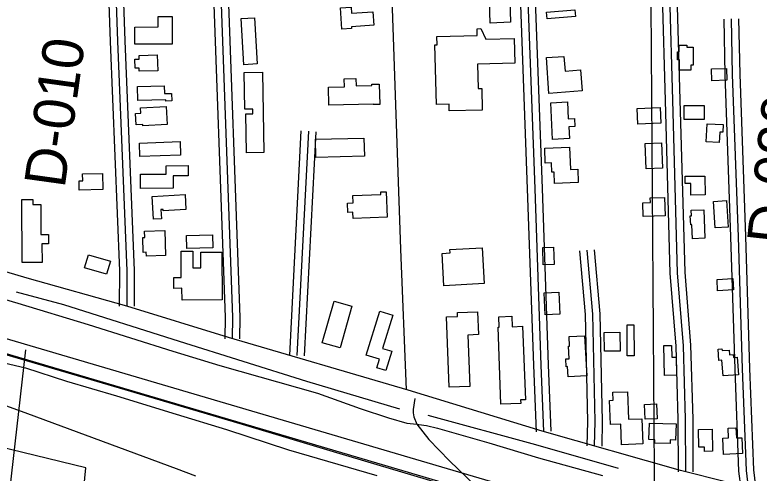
# Model space of a CAD drawing. Extents: x 3508733 to 3546731, y 546897 to 572481.
# Drawn here: x 3527354 to 3528862, y 565656 to 566585 of the extents above; entities that cross this region are included whole.
import ezdxf

# ---------------------------------------------------------------- set-up
doc = ezdxf.new("R2010")
doc.units = 0
for name, color, linetype in [('V-BLDG-OTLN', 7, 'Continuous'), ('V-FLOD-BASE', 7, 'Continuous'), ('V-GRID-MAJR', 7, 'Continuous'), ('V-LEVE-TOET', 7, 'Continuous'), ('V-RIVR-RANG', 7, 'Continuous'), ('V-RIVR-RANG-IDEN', 7, 'Continuous'), ('V-ROAD-CNTR', 7, 'Continuous'), ('V-RRAP-RVMT', 7, 'Continuous'), ('V-SURV-LINE', 7, 'Continuous'), ('V-TOPO-MINR', 7, 'Continuous'), ('V-TOPO-SHOR', 7, 'Continuous')]:
    doc.layers.add(name, color=color, linetype=linetype)

msp = doc.modelspace()

# ---------------------------------------------------------------- linework, layer by layer
at = {"layer": 'V-BLDG-OTLN'}
for points in [[(3528355.43, 566637.4670000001), (3528357.7970000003, 566569.633), (3528316.7120000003, 566568.199), (3528314.345, 566636.031)], [(3528079.165, 566590.959), (3528080.926, 566563.665), (3528035.6920000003, 566560.747), (3528035.935, 566556.952), (3528015.947, 566555.6630000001), (3528013.133, 566599.2710000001), (3528034.883, 566600.674), (3528035.6920000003, 566588.155)], [(3528489.199, 566581.294), (3528431.795, 566576.782), (3528430.739, 566590.225), (3528488.142, 566594.737)], [(3527596.478, 566560.019), (3527643.866, 566560.3), (3527643.741, 566581.3640000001), (3527672.012, 566581.532), (3527672.344, 566525.457), (3527596.685, 566525.009)], [(3527839.287, 566578.669), (3527844.636, 566485.261), (3527817.578, 566483.713), (3527812.23, 566577.12)], [(3528307.957, 566535.579), (3528365.223, 566536.785), (3528366.546, 566486.566), (3528291.235, 566484.581), (3528292.531, 566435.409), (3528299.532, 566435.593), (3528300.691, 566391.612), (3528233.838, 566389.849), (3528233.473, 566403.702), (3528207.992, 566403.03), (3528204.809, 566523.819), (3528209.043, 566523.93), (3528208.594, 566540.938), (3528290.5100000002, 566543.0970000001), (3528290.16, 566556.5210000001), (3528297.836, 566556.978)], [(3528700.174, 566472.404), (3528700.1350000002, 566493.558), (3528696.108, 566493.552), (3528696.078, 566509.626), (3528699.84, 566509.633), (3528699.813, 566523.604), (3528715.194, 566523.633), (3528715.202, 566519.0920000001), (3528727.5700000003, 566519.1190000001), (3528727.6350000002, 566483.0920000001), (3528722.947, 566483.084), (3528722.968, 566472.4450000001)], [(3527642.015, 566503.507), (3527642.961, 566471.394), (3527605.6380000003, 566470.295), (3527605.452, 566476.609), (3527597.0530000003, 566476.363), (3527596.508, 566494.858), (3527605.653, 566495.129), (3527605.438, 566502.428)], [(3528435.771, 566425.55), (3528430.395, 566497.973), (3528466.0300000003, 566500.6190000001), (3528468.242, 566470.839), (3528499.627, 566473.1680000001), (3528502.793, 566430.524)], [(3527855.347, 566468.353), (3527858.079, 566305.865), (3527822.989, 566305.275), (3527821.666, 566383.91), (3527835.809, 566384.147), (3527835.649, 566393.691), (3527819.7060000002, 566393.425), (3527818.458, 566467.732)], [(3528795.537, 566476.273), (3528796.309, 566452.053), (3528765.972, 566451.084), (3528765.202, 566475.306)], [(3528079.294, 566403.589), (3527990.0500000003, 566401.6950000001), (3527989.278, 566438.102), (3528021.3170000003, 566438.784), (3528020.967, 566455.24), (3528044.605, 566455.741), (3528044.926, 566440.558), (3528077.098, 566441.24), (3528077.041, 566443.982), (3528091.903, 566444.297), (3528092.778, 566403.132), (3528079.308, 566402.848)], [(3527659.431, 566412.629), (3527602.603, 566411.171), (3527601.8680000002, 566439.761), (3527656.427, 566441.162), (3527656.836, 566425.179), (3527670.998, 566425.544), (3527671.387, 566410.366), (3527659.4990000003, 566410.0650000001)], [(3528477.366, 566334.002), (3528442.918, 566332.3150000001), (3528439.281, 566406.514), (3528473.145, 566408.175), (3528474.826, 566373.895), (3528487.225, 566374.503), (3528488.021, 566358.259), (3528476.204, 566357.679)], [(3527662.2290000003, 566362.156), (3527612.778, 566359.604), (3527612.6180000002, 566362.713), (3527599.31, 566362.027), (3527598.1350000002, 566384.813), (3527608.614, 566385.352), (3527608.035, 566396.573), (3527660.3140000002, 566399.272)], [(3528662.4620000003, 566365.14), (3528615.552, 566363.067), (3528614.145, 566394.922), (3528661.055, 566396.993)], [(3528749.8740000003, 566372.4940000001), (3528709.609, 566372.906), (3528709.897, 566401.193), (3528750.163, 566400.783)], [(3528780.75, 566326.0480000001), (3528754.509, 566327.08), (3528755.961, 566363.9990000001), (3528788.379, 566362.725), (3528787.758, 566346.96), (3528781.5840000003, 566347.204)], [(3527689.3710000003, 566300.481), (3527606.796, 566297.501), (3527605.81, 566324.796), (3527688.386, 566327.776)], [(3527963.356, 566295.7390000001), (3527962.451, 566332.483), (3528060.858, 566334.897), (3528061.761, 566298.156)], [(3528494.073, 566271.604), (3528495.075, 566244.814), (3528446.83, 566243.007), (3528445.97, 566266.004), (3528441.423, 566265.835), (3528440.7120000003, 566284.817), (3528428.191, 566284.348), (3528427.063, 566314.47), (3528477.406, 566316.355), (3528479.1, 566271.0430000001)], [(3528663.842, 566325.372), (3528665.607, 566273.877), (3528632.491, 566272.742), (3528630.724, 566324.235)], [(3527674.416, 566233.12), (3527608.174, 566232.776), (3527608.022, 566261.691), (3527660.465, 566261.964), (3527660.379, 566278.866), (3527704.616, 566279.095), (3527704.725, 566258.583), (3527674.285, 566258.4230000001)], [(3527532.0700000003, 566230.914), (3527484.194, 566229.612), (3527483.69, 566248.093), (3527491.2290000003, 566248.297), (3527490.85, 566262.216), (3527531.19, 566263.3150000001)], [(3528751.515, 566258.04), (3528752.137, 566219.5480000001), (3528723.216, 566219.0750000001), (3528722.824, 566243.1), (3528711.96, 566242.924), (3528711.724, 566257.3910000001)], [(3528038.409, 566218.833), (3528094.916, 566220.813), (3528094.74, 566225.835), (3528106.059, 566226.232), (3528107.88, 566174.303), (3528039.0530000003, 566171.8910000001), (3528038.6040000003, 566184.639), (3528028.4790000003, 566184.285), (3528027.819, 566203.037), (3528038.948, 566203.428)], [(3527368.498, 566082.721), (3527367.755, 566210.524), (3527389.921, 566210.653), (3527389.984, 566200.0380000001), (3527406.006, 566200.131), (3527406.362, 566139.2440000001), (3527421.671, 566139.334), (3527421.7770000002, 566120.838), (3527408.512, 566120.76), (3527408.733, 566082.954)], [(3527631.703, 566216.74), (3527698.609, 566220.4670000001), (3527700.315, 566189.833), (3527654.242, 566187.265), (3527654.0700000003, 566190.366), (3527649.378, 566190.104), (3527650.4280000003, 566171.2440000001), (3527634.288, 566170.344)], [(3528670.994, 566177.246), (3528626.898, 566176.167), (3528626.22, 566203.862), (3528641.316, 566204.233), (3528641.0810000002, 566213.914), (3528670.078, 566214.622)], [(3528795.352, 566208.1460000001), (3528798.883, 566154.585), (3528772.355, 566152.836), (3528768.823, 566206.397)], [(3528749.287, 566189.753), (3528751.757, 566131.875), (3528726.6010000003, 566130.802), (3528725.38, 566159.392), (3528722.857, 566159.283), (3528722.099, 566177.005), (3528724.606, 566177.109), (3528724.113, 566188.68)], [(3527657.242, 566147.692), (3527659.015, 566096.719), (3527620.11, 566095.365), (3527619.827, 566103.502), (3527613.5870000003, 566103.285), (3527612.532, 566133.5210000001), (3527616.8140000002, 566133.671), (3527616.376, 566146.268)], [(3527754.548, 566112.581), (3527701.841, 566111.0160000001), (3527701.059, 566137.419), (3527753.764, 566138.983)], [(3527730.1180000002, 566103.578), (3527773.06, 566103.907), (3527773.802, 566007.289), (3527692.267, 566006.662), (3527692.082, 566030.437), (3527675.569, 566030.31), (3527675.399, 566052.4450000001), (3527690.741, 566052.564), (3527690.335, 566105.382), (3527714.023, 566105.562), (3527714.285, 566071.598), (3527730.362, 566071.723)], [(3528222.8710000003, 566035.486), (3528219.1950000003, 566101.208), (3528235.534, 566102.1240000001), (3528235.1550000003, 566108.907), (3528300.705, 566112.574), (3528304.725, 566040.063)], [(3528423.941, 566077.912), (3528423.02, 566112.939), (3528445.208, 566113.523), (3528446.129, 566078.496)], [(3527539.244, 566058.747), (3527494.907, 566071.977), (3527502.8170000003, 566098.482), (3527547.154, 566085.252)], [(3528776.181, 566048.22), (3528808.38, 566049.936), (3528809.592, 566027.179), (3528777.395, 566025.463)], [(3528455.62, 566022.469), (3528457.715, 565978.109), (3528428.0640000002, 565976.706), (3528425.967, 566021.068)], [(3527976.072, 565920.169), (3528000.19, 566004.524), (3528036.63, 565994.106), (3528012.5130000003, 565909.751)], [(3528065.529, 565894.977), (3528093.0130000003, 565983.899), (3528119.473, 565975.721), (3528098.688, 565908.481), (3528117.268, 565902.738), (3528105.148, 565863.527), (3528086.9250000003, 565869.161), (3528092.344, 565886.6900000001)], [(3528271.437, 565935.566), (3528275.49, 565831.4990000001), (3528233.754, 565829.875), (3528228.198, 565972.551), (3528250.4450000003, 565973.419), (3528250.136, 565981.4), (3528290.955, 565982.987), (3528292.767, 565936.397)], [(3528382.289, 565953.351), (3528387.933, 565804.541), (3528378.142, 565804.1680000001), (3528378.4250000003, 565796.7220000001), (3528338.487, 565795.204), (3528332.558, 565951.6), (3528334.98, 565951.692), (3528334.186, 565972.653), (3528360.238, 565973.642), (3528361.037, 565952.546)], [(3528607.835, 565956.191), (3528608.216, 565893.246), (3528594.22, 565893.162), (3528593.843, 565956.107)], [(3528507.469, 565934.28), (3528512.503, 565853.1950000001), (3528474.668, 565850.846), (3528473.378, 565871.644), (3528470.724, 565871.482), (3528469.741, 565887.278), (3528476.745, 565887.714), (3528475.168, 565913.1140000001), (3528477.617, 565913.265), (3528476.434, 565932.353)], [(3528579.616, 565941.272), (3528579.995, 565903.261), (3528548.001, 565902.939), (3528547.727, 565940.954)], [(3528669.736, 565853.887), (3528668.315, 565914.2930000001), (3528683.859, 565914.662), (3528684.427, 565890.645), (3528693.298, 565890.854), (3528694.1520000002, 565854.461)], [(3528819.787, 565854.893), (3528788.416, 565852.665), (3528786.159, 565884.427), (3528779.847, 565883.981), (3528778.221, 565906.888), (3528786.132, 565907.451), (3528786.372, 565904.051), (3528800.755, 565905.071), (3528801.441, 565895.4130000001), (3528809.191, 565895.962), (3528809.619, 565889.957), (3528817.258, 565890.5)], [(3528626.02, 565714.943), (3528582.94, 565713.343), (3528581.394, 565755.008), (3528560.342, 565754.228), (3528558.528, 565803.118), (3528565.536, 565803.378), (3528564.932, 565819.721), (3528594.904, 565820.833), (3528596.981, 565764.8690000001), (3528624.129, 565765.877)], [(3528653.727, 565796.109), (3528654.95, 565765.748), (3528630.359, 565764.759), (3528629.139, 565795.12)], [(3528681.072, 565715.91), (3528650.247, 565716.735), (3528650.424, 565723.317), (3528638.191, 565723.645), (3528639.08, 565756.878), (3528693.257, 565755.432), (3528692.381, 565722.566), (3528681.258, 565722.863)], [(3528739.129, 565708.449), (3528738.475, 565744.336), (3528766.373, 565744.844), (3528767.188, 565699.9130000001), (3528750.685, 565699.6140000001), (3528750.522, 565708.656)], [(3528828.061, 565695.327), (3528789.364, 565693.687), (3528787.963, 565726.719), (3528799.723, 565727.2170000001), (3528798.879, 565747.0970000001), (3528814.599, 565747.7660000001), (3528815.4760000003, 565727.041), (3528826.697, 565727.518)]]:
    msp.add_lwpolyline(points, close=True, dxfattribs=at)
at = {"layer": 'V-FLOD-BASE'}
msp.add_lwpolyline([(3528279.529, 565607.341), (3528267.329, 565617.72), (3528244.168, 565626.16), (3528005.6010000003, 565696.955), (3527814.751, 565754.277), (3527576.862, 565824.382), (3527279.662, 565911.498), (3527082.6550000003, 565968.197), (3527054.026, 565976.692), (3527045.836, 565978.142), (3527025.9790000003, 565974.926)], dxfattribs=at)
at = {"layer": 'V-GRID-MAJR'}
msp.add_spline([(3528739.932, 552404.225), (3528698.522, 558461.679), (3528657.089, 564522.6), (3528615.656, 570583.539), (3528615.632, 570586.9890000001)], degree=3, dxfattribs=at)
at = {"layer": 'V-LEVE-TOET'}
for points in [[(3527287.883, 566021.291), (3527359.454, 566000.051), (3527501.9050000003, 565956.898), (3527673.646, 565903.191), (3527769.0670000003, 565874.189), (3527966.758, 565817.482), (3528053.27, 565786.5210000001), (3528110.505, 565767.478), (3528148, 565756.843), (3528168.341, 565754.889), (3528171.904, 565754.547), (3528187.608, 565752.337), (3528210.112, 565746.64), (3528313.728, 565716.87), (3528414.603, 565686.4450000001), (3528544.143, 565650.943)], [(3527308.25, 565884.458), (3527375.097, 565869.422), (3527458.227, 565841.9130000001), (3527559.794, 565812.164), (3527680.429, 565775.386), (3527782.665, 565744.262), (3527908.04, 565702.651), (3528086.6380000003, 565650.925)]]:
    msp.add_lwpolyline(points, dxfattribs=at)
at = {"layer": 'V-RIVR-RANG'}
msp.add_line((3527374.9617, 565905.6328000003), (3527270.6831, 564991.5616999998), dxfattribs=at)
at = {"layer": 'V-ROAD-CNTR'}
for points in [[(3528147.353667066, 565824.7513241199), (3528135.477690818, 566110.0447535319), (3528116.7867282, 566657.0076596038), (3528097.165767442, 567256.5624604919), (3528062.747836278, 568133.306707), (3528046.837868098, 568607.3657588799), (3528042.35687706, 568780.3664128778), (3528024.0939135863, 569282.966407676), (3527999.43196291, 569934.7411041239), (3527976.8700080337, 570519.8959338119), (3527976.676008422, 570585.792802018)], [(3527580.825800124, 565993.894985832), (3527581.0647996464, 566066.1418413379), (3527562.2818372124, 566531.3809108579), (3527540.7028803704, 567146.8786798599), (3527522.243917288, 567701.8515699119), (3527504.690952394, 568212.7185481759), (3527491.466978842, 568578.4678166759), (3527481.919997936, 568927.601118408), (3527469.40802296, 569524.4829246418)], [(3528712.962535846, 565658.5716564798), (3528712.576536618, 565764.9744436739), (3528708.123545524, 565913.968145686), (3528696.42556892, 566062.0058496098), (3528686.8555880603, 566411.8661498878), (3528674.3586130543, 566839.2322951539), (3528664.80563216, 567229.8285139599)], [(3528697.962565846, 565658.5176565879), (3528697.5775666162, 565764.723444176), (3528693.1415754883, 565913.153147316), (3528681.4415988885, 566061.209851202), (3528671.861618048, 566411.4421507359), (3528659.363643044, 566838.8292959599), (3528650.188661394, 567214.0005456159)], [(3528727.9625058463, 565658.6256563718), (3528727.5755066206, 565765.225443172), (3528723.10551556, 565914.7831440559), (3528711.409538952, 566062.801848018), (3528701.849558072, 566412.2901490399), (3528689.353583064, 566839.635294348), (3528680.1566014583, 567215.6495423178)], [(3527565.825830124, 565993.9449857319), (3527566.0638296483, 566065.863841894), (3527547.29286719, 566530.815911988), (3527525.7119103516, 567146.3666808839), (3527524.8919119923, 567171.0076316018)], [(3527595.825770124, 565993.8449859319), (3527596.065769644, 566066.419840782), (3527577.270807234, 566531.9459097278), (3527555.6938503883, 567147.3906788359), (3527554.879852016, 567171.8646298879)], [(3528359.209243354, 567183.4236067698), (3528365.054231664, 566959.462054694), (3528391.86617804, 566231.7885100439), (3528404.34615308, 565874.23122516), (3528409.8261421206, 565739.5684944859)], [(3528374.204213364, 567183.814605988), (3528380.047201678, 566959.9340537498), (3528406.85614806, 566232.3265089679), (3528419.335123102, 565874.798224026), (3528424.814112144, 565740.1784932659)], [(3528389.1991833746, 567184.2056052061), (3528395.040171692, 566960.406052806), (3528421.8461180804, 566232.8645078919), (3528434.3240931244, 565875.3652228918), (3528439.8020821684, 565740.788492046)], [(3527779.543402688, 565928.28111706), (3527780.2474012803, 565971.62103038), (3527752.5114567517, 566736.3915008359)], [(3527794.541372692, 565928.0381175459), (3527795.2513712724, 565971.7710300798), (3527767.501426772, 566736.935499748)], [(3527809.5393426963, 565927.795118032), (3527810.255341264, 565971.92102978), (3527782.4913967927, 566737.4794986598)], [(3528825.059311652, 565624.605724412), (3528820.681320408, 565659.7326541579), (3528812.94033589, 565866.7892400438), (3528804.503352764, 566134.4947046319), (3528792.9223759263, 566463.5180465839), (3528790.581380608, 566576.312820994)], [(3528839.944281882, 565626.460720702), (3528835.646290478, 565660.942651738), (3528827.931305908, 565867.305239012), (3528819.49532278, 566134.9947036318), (3528807.917345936, 566463.9370457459), (3528805.5783506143, 566576.6238203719)], [(3528854.8292521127, 565628.3157169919), (3528850.6112605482, 565662.152649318), (3528842.922275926, 565867.8212379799), (3528834.4872927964, 566135.494702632), (3528822.912315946, 566464.3560449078), (3528820.57532062, 566576.9348197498)], [(3527933.2340953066, 566349.4002748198), (3527910.0531416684, 565894.790184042)], [(3527948.215065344, 566348.6362763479), (3527925.034111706, 565894.02618557)], [(3527963.1960353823, 566347.8722778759), (3527940.015081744, 565893.262187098)], [(3531464.5830325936, 565051.2238711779), (3531246.6014685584, 565096.7337801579), (3531043.9958737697, 565139.0906954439), (3530843.7472742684, 565175.943621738), (3530663.5896345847, 565213.9155457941), (3530471.325019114, 565259.0234555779), (3530325.289311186, 565291.5223905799), (3530178.05760565, 565323.4993266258), (3529989.2479832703, 565359.0162555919), (3529780.1994013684, 565405.7771620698), (3529512.3329371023, 565464.50704461), (3529304.261353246, 565511.0559515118), (3528991.927977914, 565588.02679757), (3528702.019557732, 565661.3386509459), (3528421.8531180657, 565741.0204915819), (3528150.3156611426, 565823.8843258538), (3527786.1243895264, 565930.502112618), (3527580.1828014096, 565994.092985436), (3527378.3312051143, 566051.0228715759), (3527197.927565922, 566104.506764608), (3527067.7718262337, 566148.6616762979)], [(3528513.309935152, 565710.9945516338), (3528514.14093349, 565760.6134523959), (3528509.498942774, 565976.9740196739), (3528498.421964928, 566106.1217613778)], [(3528528.307905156, 565710.743552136), (3528529.1439034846, 565760.6484523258), (3528524.484912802, 565977.7770180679), (3528513.366935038, 566107.4037588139)], [(3528543.3058751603, 565710.4925526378), (3528544.146873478, 565760.683452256), (3528539.47088283, 565978.5800164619), (3528528.311905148, 566108.6857562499)], [(3528164.1010000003, 565807.306), (3528160.446, 565784.729), (3528160.376, 565777.876), (3528161.662, 565769.6410000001), (3528168.341, 565754.889), (3528192.007, 565723.813), (3528234.057, 565680.899), (3528270.024, 565646.2710000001), (3528277.964, 565638.166), (3528288.335, 565627.581), (3528318.127, 565592.331), (3528359.968, 565528.862), (3528397.059, 565470.238), (3528423.399, 565432.28), (3528443.025, 565408.0970000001), (3528484.429, 565369.302), (3528514.93, 565336.1)]]:
    msp.add_lwpolyline(points, dxfattribs=at)
at = {"layer": 'V-RRAP-RVMT'}
msp.add_lwpolyline([(3527646.3970000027, 565591.3030000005), (3527556.0340000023, 565614.8590000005), (3527555.5450000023, 565622.7950000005), (3527493.3680000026, 565624.4210000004), (3527497.4720000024, 565666.7100000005), (3527291.3480000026, 565716.4030000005)], dxfattribs=at)
at = {"layer": 'V-SURV-LINE'}
for points in [[(3527021.5634704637, 566021.5215145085), (3528678.8677176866, 565532.3734195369)], [(3528670.358611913, 565503.6054611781), (3527013.054657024, 565992.7534698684)]]:
    msp.add_lwpolyline(points, dxfattribs=at)
at = {"layer": 'V-TOPO-MINR'}
msp.add_lwpolyline([(3527720.0159221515, 565649.4248023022), (3527680.7483479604, 565664.1315648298), (3527379.824559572, 565776.0405118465), (3527337.5623502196, 565791.4859225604)], dxfattribs=at)
at = {"layer": 'V-TOPO-SHOR'}
for p, q in [((3528409.1750000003, 565713.112), (3528191.004, 565772.762)), ((3528576.872, 565664.916), (3528409.1750000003, 565713.112))]:
    msp.add_line(p, q, dxfattribs=at)
msp.add_lwpolyline([(3528133.707, 565785.65), (3527944.896, 565841.583), (3527687.29, 565922.827), (3527452.858, 565997), (3527356.718, 566022.589)], dxfattribs=at)

# ---------------------------------------------------------------- texts
at = {"layer": 'V-RIVR-RANG-IDEN'}
for s, rotation, p in [('D-010', 82.09287887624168, (3527454.372, 566231.902)), ('D-020', 83.75365645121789, (3528919.0573585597, 566116.6573443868))]:
    msp.add_text(s, height=82.999998, rotation=rotation, dxfattribs=at).set_placement(p)

doc.saveas('drawing.dxf')
